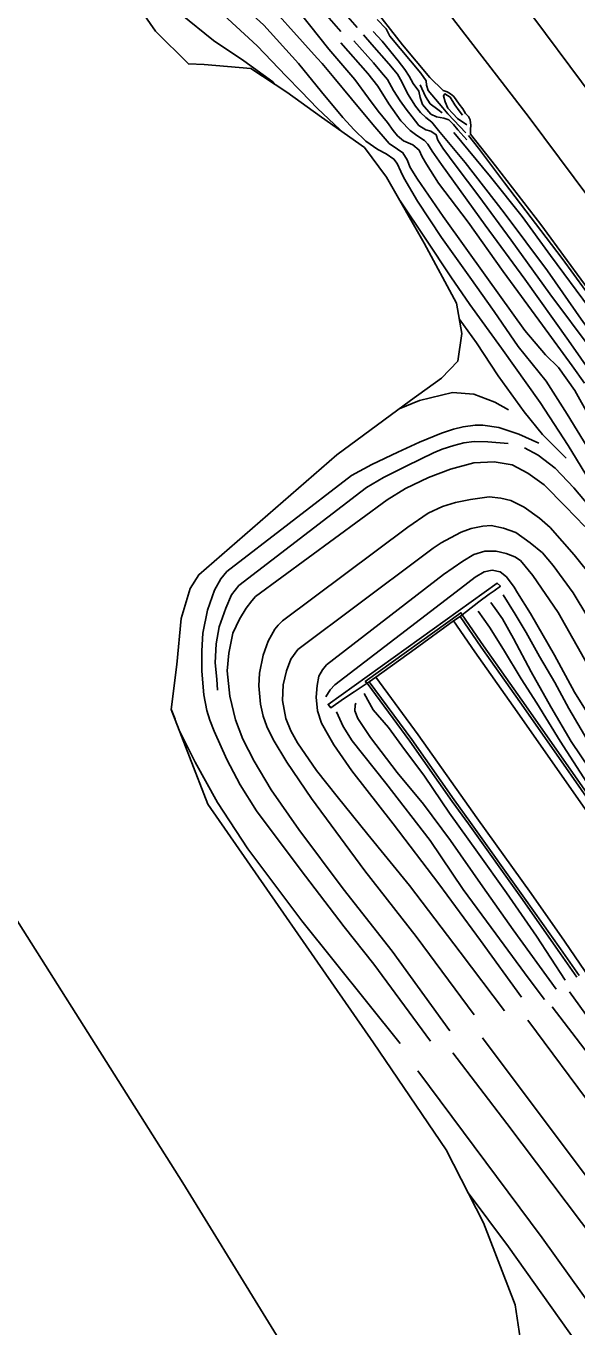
# Model space of a CAD drawing. Extents: x 2316231 to 2323598, y 363169 to 371906.
# Drawn here: x 2320110.5 to 2320214.4, y 365071.7 to 365317.1 of the extents above; entities that cross this region are included whole.
import ezdxf

# ---------------------------------------------------------------- set-up
doc = ezdxf.new("R2010")
doc.units = 0
for name, color, linetype in [('RD_DTM_BkLn1', 7, 'Continuous'), ('RD_DTM_BkLn2', 7, 'Continuous'), ('RD_DTM_Holes', 7, 'Continuous'), ('RD_EX_BldgApp', 7, 'Continuous'), ('RD_EX_Road', 7, 'Continuous')]:
    doc.layers.add(name, color=color, linetype=linetype)

msp = doc.modelspace()

# ---------------------------------------------------------------- linework, layer by layer
at = {"layer": 'RD_DTM_BkLn1'}
for p, q in [((2320157.038, 365306.596), (2320157.42, 365306.132)), ((2320138.579, 365186.358), (2320137.873, 365188.246))]:
    msp.add_line(p, q, dxfattribs=at)
for points in [[(2320077.138, 365423.697), (2320078.977, 365420.882), (2320082.682, 365416.725), (2320090.238, 365409.117), (2320100.122, 365399.163), (2320108.633, 365390.099), (2320118.143, 365379.582), (2320123.068, 365374.944), (2320128.936, 365369.064), (2320135.938, 365360.961), (2320143.689, 365351.978), (2320151.912, 365342.403), (2320157.431, 365335.218), (2320160.926, 365330.807), (2320162.597, 365328.953), (2320163.932, 365326.92), (2320168.543, 365321.931), (2320172.923, 365316.861)], [(2320080.706, 365410.624), (2320084.941, 365406.479), (2320090.604, 365399.578), (2320096.554, 365392.104), (2320105.039, 365382.966), (2320113.658, 365373.897), (2320119.681, 365367.329), (2320127.466, 365359.672), (2320142.819, 365341.837), (2320151.592, 365331.695), (2320160.306, 365321.96), (2320167.569, 365312.756)], [(2320165.372, 365311.05), (2320153.766, 365324.079), (2320144.271, 365334.396), (2320134.266, 365345.758), (2320123.645, 365357.545), (2320113.343, 365367.983), (2320107.355, 365374.083), (2320100.116, 365381.764), (2320093.92, 365388.718), (2320090.327, 365392.883), (2320087.505, 365396.462), (2320084.575, 365399.507)], [(2320091.844, 365383.486), (2320100.329, 365374.348), (2320107.947, 365366.346), (2320116.758, 365357.579), (2320122.245, 365352.1), (2320127.182, 365346.84), (2320136.987, 365336.103), (2320145.525, 365326.566), (2320150.982, 365321.256), (2320155.317, 365317.29), (2320161.879, 365310.099)], [(2320159.573, 365307.713), (2320154.065, 365313.427), (2320143.757, 365322.941), (2320133.401, 365333.021), (2320124.757, 365342.134), (2320115.018, 365352.234), (2320106.423, 365360.641), (2320101.177, 365365.874)], [(2320115.451, 365344.396), (2320118.635, 365341.239), (2320129.966, 365329.202), (2320139.631, 365319.419), (2320145.813, 365314.415), (2320151.536, 365310.605), (2320157.038, 365306.596)], [(2320190.568, 365338.77), (2320206.232, 365318.676), (2320224.235, 365294.527), (2320234.301, 365280.928), (2320246.555, 365263.906), (2320259.361, 365245.42), (2320280.623, 365213.661), (2320299.326, 365184.364)], [(2320169.849, 365316.114), (2320161.466, 365325.744), (2320155.523, 365333.013)], [(2320176.7, 365318.379), (2320178.401, 365316.62)], [(2320193.414, 365296.977), (2320191.148, 365299.412), (2320190.032, 365300.553), (2320189.089, 365301.715), (2320186.35, 365304.951), (2320186.032, 365305.96), (2320185.924, 365306.79), (2320184.938, 365308.24), (2320179.103, 365315.257), (2320178.401, 365316.62)], [(2320270.884, 365170.493), (2320261.404, 365185.282), (2320252.253, 365199.574), (2320243.446, 365212.536), (2320235.926, 365223.854), (2320228.195, 365235.686), (2320219.805, 365247.826), (2320212.819, 365257.81), (2320204.569, 365269.359), (2320197.065, 365279.57), (2320188.822, 365291.03), (2320187.11, 365293.55), (2320186.252, 365294.843), (2320185.658, 365295.572), (2320184.199, 365296.487), (2320182.902, 365297.404), (2320181.192, 365299.274), (2320178.917, 365302.471), (2320176.806, 365305.823), (2320174.926, 365308.197), (2320169.839, 365314.006)], [(2320172.285, 365314.349), (2320176.039, 365310.203), (2320177.552, 365308.391), (2320178.628, 365307.064), (2320179.809, 365305.009), (2320181.023, 365303.055), (2320182.208, 365301.444), (2320183.306, 365300.001), (2320184.549, 365298.39), (2320185.883, 365297.529), (2320186.846, 365297.297), (2320187.807, 365296.634), (2320188.183, 365295.625), (2320189.064, 365294.078), (2320191.639, 365290.687), (2320195.876, 365285.037), (2320202.002, 365276.763), (2320209.272, 365266.633), (2320217.268, 365255.945)], [(2320274.153, 365173.316), (2320267.906, 365182.796), (2320259.893, 365195.496), (2320252.629, 365207.384), (2320246.137, 365217.16), (2320237.891, 365229.548), (2320229.805, 365241.763), (2320221.905, 365252.821), (2320215.656, 365261.184), (2320208.858, 365270.966), (2320200.648, 365281.899), (2320193.326, 365291.371), (2320188.28, 365297.425), (2320187.004, 365298.994), (2320185.89, 365299.915), (2320184.911, 365300.823), (2320183.953, 365302.011), (2320182.426, 365304.396), (2320181.352, 365306.584), (2320180.545, 365308.047), (2320178.914, 365309.998), (2320175.678, 365313.661), (2320174.131, 365315.511)], [(2320193.636, 365295.679), (2320191.944, 365297.536), (2320191.09, 365298.588), (2320190.251, 365299.416), (2320189.274, 365299.733), (2320187.921, 365300.036), (2320186.862, 365300.49), (2320185.246, 365302.358), (2320184.796, 365303.649), (2320184.553, 365304.864), (2320183.484, 365306.3), (2320182.748, 365307.7), (2320181.916, 365308.95), (2320180.682, 365310.603), (2320177.668, 365314.304), (2320175.976, 365316.103)], [(2320167.569, 365312.756), (2320172.49, 365307.07), (2320175.053, 365303.543), (2320176.896, 365301.055), (2320178.629, 365298.931), (2320179.724, 365297.453), (2320180.548, 365296.453), (2320181.693, 365295.48), (2320183.41, 365294.718), (2320184.623, 365293.728), (2320185.224, 365292.457), (2320186.003, 365291.082), (2320188.309, 365287.497), (2320193.847, 365280.119), (2320200.498, 365270.819), (2320207.911, 365260.704), (2320213.507, 365253.012), (2320215.814, 365249.741)], [(2320161.879, 365310.099), (2320166.2, 365304.72), (2320170.2, 365299.882), (2320172.362, 365297.583), (2320174.56, 365295.42), (2320176.844, 365293.856), (2320178.409, 365293.038), (2320179.855, 365292.046), (2320180.464, 365291.175), (2320181.163, 365289.718), (2320181.75, 365288.508), (2320184.294, 365284.111), (2320188.816, 365277.212), (2320194.196, 365269.729), (2320198.766, 365263.3), (2320203.304, 365256.689), (2320208.562, 365250.156), (2320212.56, 365243.889), (2320217.52, 365235.82), (2320223.172, 365227.01), (2320230.637, 365215.845), (2320235.99, 365207.66), (2320242.903, 365197.25), (2320246.619, 365191.617)], [(2320248.33, 365193.989), (2320239.394, 365207.955), (2320230.305, 365221.552), (2320219.822, 365237.879), (2320213.991, 365248.384), (2320210.929, 365252.695), (2320208.475, 365255.077), (2320204.543, 365259.7), (2320197.406, 365269.664), (2320189.158, 365281.191), (2320184.345, 365288.266), (2320182.917, 365290.465), (2320182.396, 365291.876), (2320181.565, 365293.221), (2320180.53, 365293.91), (2320178.992, 365294.998), (2320175.881, 365298.549), (2320171.839, 365303.397), (2320168.565, 365307.42), (2320166.312, 365310.049), (2320165.372, 365311.05)], [(2320169.986, 365297.306), (2320169.675, 365297.608), (2320165.438, 365301.608), (2320162.374, 365304.804), (2320159.573, 365307.713)], [(2320184.794, 365306.029), (2320185.806, 365303.827), (2320186.73, 365302.481), (2320188.181, 365301.364), (2320188.949, 365300.772)], [(2320193.605, 365298.519), (2320191.884, 365299.72), (2320190.964, 365300.628), (2320190.034, 365301.669), (2320189.53, 365302.835), (2320189.19, 365303.959), (2320189.49, 365304.357), (2320190.503, 365303.724), (2320191.353, 365302.287), (2320192.155, 365301.147), (2320192.823, 365300.333)], [(2320191.144, 365297.063), (2320198.077, 365288.662), (2320204.059, 365281.221), (2320209.393, 365273.873), (2320216.745, 365263.92), (2320225.125, 365252.542), (2320233.702, 365239.909), (2320243.108, 365225.953), (2320254.013, 365209.875), (2320262.533, 365196.395), (2320266.398, 365190.177), (2320268.369, 365186.962), (2320269.845, 365184.664), (2320271.31, 365182.463), (2320272.567, 365180.279), (2320273.84, 365178.185), (2320275.226, 365175.961), (2320275.921, 365174.943)], [(2320258.658, 365167.671), (2320251.304, 365178.552), (2320245.737, 365185.821), (2320242.245, 365191.725), (2320235.938, 365201.855), (2320228.115, 365213.784), (2320224.743, 365219.051), (2320219.203, 365227.358), (2320212.733, 365237.961), (2320207.467, 365246.116), (2320200.166, 365256.355), (2320194.191, 365264.59), (2320190.59, 365269.815), (2320185.866, 365276.896), (2320181.049, 365284.157)], [(2320192.174, 365261.919), (2320195.439, 365257.335), (2320199.534, 365251.159), (2320204.427, 365244.341), (2320207.923, 365240.042), (2320212.332, 365235.632)], [(2320180.836, 365244.888), (2320184.684, 365246.488), (2320190.891, 365247.975), (2320194.94, 365247.652), (2320198.894, 365246.192), (2320201.507, 365244.74)], [(2320207.232, 365238.46), (2320203.405, 365240.157), (2320199.648, 365241.362), (2320196.635, 365241.8), (2320195.216, 365241.843), (2320192.924, 365241.533), (2320191.112, 365241.1), (2320188.855, 365240.3), (2320184.674, 365238.628), (2320180.593, 365236.748), (2320175.713, 365234.43), (2320171.865, 365232.352), (2320148.373, 365214.202), (2320147.231, 365212.853), (2320146.049, 365210.667), (2320144.676, 365206.938), (2320143.832, 365202.57), (2320143.652, 365199.222), (2320143.621, 365195.404), (2320144.024, 365190.972), (2320144.594, 365187.986), (2320145.136, 365186.146), (2320145.978, 365184.076), (2320148.355, 365178.72), (2320150.888, 365173.968), (2320153.974, 365169.066), (2320162.214, 365158.023), (2320170.456, 365147.155), (2320176.097, 365140.093), (2320186.791, 365125.61)], [(2320201.412, 365238.34), (2320197.595, 365238.684), (2320195.001, 365238.73), (2320193.049, 365238.493), (2320191.143, 365238.004), (2320188.939, 365237.27), (2320187.358, 365236.625), (2320182.286, 365234.16), (2320177.925, 365231.928), (2320174.691, 365230.05), (2320173.624, 365229.221), (2320150.615, 365211.59), (2320149.215, 365209.832), (2320148.168, 365207.32), (2320146.925, 365203.784), (2320146.329, 365200.55), (2320146.133, 365196.972), (2320146.454, 365193.896), (2320146.609, 365191.827)], [(2320256.193, 365165.259), (2320248.864, 365176.784), (2320241.742, 365187.861), (2320234.149, 365199.833), (2320227.878, 365209.961), (2320221.366, 365220.539), (2320217.817, 365225.202), (2320213.832, 365230.013), (2320210.286, 365233.69), (2320207.102, 365236.186), (2320204.481, 365237.552)], [(2320190.397, 365127.546), (2320179.559, 365142.548), (2320170.324, 365154.35), (2320161.904, 365165.519), (2320156.681, 365173.014), (2320153.509, 365178.434), (2320151.364, 365182.591), (2320149.982, 365186.224), (2320148.943, 365190.71), (2320148.431, 365195.484), (2320148.711, 365198.822), (2320149.494, 365202.585), (2320150.75, 365205.233), (2320151.988, 365207.325), (2320153.036, 365208.677), (2320153.763, 365209.49), (2320178.619, 365227.749), (2320182.03, 365229.86), (2320186.411, 365231.94), (2320190.559, 365233.511), (2320194.974, 365234.729), (2320198.757, 365234.933), (2320202.168, 365234.313), (2320205.105, 365232.786), (2320208.229, 365230.568), (2320212.246, 365226.507), (2320215.865, 365222.688)], [(2320195.011, 365130.531), (2320184.065, 365145.341), (2320174.374, 365157.757), (2320164.294, 365171.36), (2320159.697, 365178.226), (2320157.074, 365182.542), (2320155.915, 365184.935), (2320155.188, 365186.91), (2320154.684, 365189.156), (2320154.417, 365192.612), (2320154.516, 365195.018), (2320155.179, 365198.454), (2320156.132, 365201.086), (2320157.393, 365203.353), (2320158.03, 365204.102), (2320158.852, 365204.914), (2320182.504, 365222.577), (2320186.329, 365225.223), (2320189.021, 365226.467), (2320191.455, 365227.244), (2320194.32, 365227.801), (2320197.841, 365228.292), (2320200.014, 365228.055), (2320201.951, 365227.609), (2320204.432, 365226.381), (2320207.351, 365224.274), (2320209.335, 365222.531), (2320213.841, 365217.331), (2320217.439, 365212.918)], [(2320219.422, 365200.706), (2320213.681, 365210.195), (2320209.909, 365215.354), (2320207.878, 365217.707), (2320205.594, 365219.644), (2320202.841, 365221.548), (2320200.552, 365222.413), (2320198.209, 365222.897), (2320196.64, 365222.76), (2320194.446, 365222.344), (2320192.541, 365221.636), (2320190.54, 365220.58), (2320188.804, 365219.646), (2320187.285, 365218.619), (2320185.236, 365217.094), (2320161.768, 365199.493), (2320160.419, 365197.649), (2320159.618, 365195.468), (2320158.977, 365192.8), (2320158.846, 365189.899), (2320159.493, 365186.506), (2320160.403, 365184.163), (2320161.673, 365181.858), (2320165.275, 365176.692), (2320169.18, 365171.741), (2320174.936, 365164.584), (2320182.794, 365154.953), (2320192.373, 365142.413), (2320200.701, 365131.283)], [(2320203.915, 365133.881), (2320196.192, 365144.58), (2320188.324, 365155.308), (2320179.695, 365166.575), (2320171.958, 365176.591), (2320168.533, 365181.478), (2320167.515, 365183.257), (2320166.198, 365185.581), (2320165.445, 365187.935), (2320165.192, 365190.504), (2320165.37, 365192.678), (2320165.727, 365194.469), (2320166.381, 365195.681), (2320167.162, 365196.619), (2320189.219, 365213.641), (2320192.843, 365216.156), (2320194.96, 365217.409), (2320197.028, 365218.039), (2320199.147, 365218.05), (2320201.036, 365217.587), (2320202.682, 365217.004), (2320203.715, 365216.279), (2320206.095, 365213.434), (2320210.868, 365206.486), (2320217.172, 365195.239)], [(2320233.415, 365160.279), (2320225.817, 365172.317), (2320219.956, 365181.852), (2320217.779, 365185.258), (2320213.956, 365191.466), (2320210.156, 365198.42), (2320205.632, 365206.282), (2320203.175, 365210.22), (2320202.538, 365211.237), (2320201.11, 365213.181), (2320199.914, 365214.123), (2320198.42, 365214.448), (2320196.905, 365214.121), (2320195.22, 365213.159), (2320192.432, 365210.998), (2320168.705, 365192.815), (2320167.853, 365191.858), (2320167.035, 365190.549)], [(2320200.46, 365209.822), (2320202.738, 365206.185), (2320204.821, 365202.723), (2320207.343, 365198.185), (2320210.25, 365193.271), (2320212.882, 365188.391), (2320216.896, 365181.505), (2320220.642, 365175.762), (2320225.423, 365167.739), (2320231.306, 365159.287)], [(2320174.814, 365193.118), (2320175.217, 365193.414), (2320176.426, 365194.302), (2320183.854, 365199.592), (2320191.101, 365204.887), (2320192.337, 365205.737), (2320192.749, 365206.02)], [(2320195.782, 365206.729), (2320197.871, 365203.689), (2320200.522, 365199.483), (2320203.9, 365193.929), (2320206.828, 365189.353), (2320211.205, 365182.229), (2320216.231, 365174.42), (2320222.377, 365165.426)], [(2320230.127, 365156.939), (2320225.14, 365164.074), (2320218.624, 365174.185), (2320213.299, 365182.108), (2320209.476, 365188.688), (2320205.742, 365195.275), (2320202.403, 365201.548), (2320200.328, 365205.271), (2320199.292, 365206.807), (2320198.166, 365208.395)], [(2320210.454, 365135.379), (2320202.388, 365146.618), (2320196.662, 365154.687), (2320190.534, 365163.436), (2320185.421, 365170.31), (2320180.457, 365176.286), (2320175.457, 365182.913), (2320173.047, 365186.495), (2320172.473, 365187.898), (2320172.567, 365188.976), (2320172.713, 365189.377)], [(2320174.272, 365191.181), (2320175.937, 365188.111), (2320178.826, 365184.778), (2320181.338, 365181.338), (2320185.632, 365175.571), (2320190.347, 365168.623), (2320195.655, 365161.26), (2320201.083, 365153.596), (2320206.745, 365145.42), (2320212.161, 365137.109)], [(2320169.019, 365187.726), (2320170.288, 365184.991), (2320171.98, 365182.25), (2320178.344, 365174.28), (2320186.713, 365163.453), (2320192.953, 365154.201), (2320198.202, 365147.035), (2320205.355, 365137.301), (2320208.257, 365133.475)], [(2320181.065, 365125.116), (2320162.513, 365148.266), (2320152.32, 365161.883), (2320146.598, 365170.594), (2320142.345, 365178.255), (2320139.481, 365184.022)], [(2320212.976, 365134.878), (2320232.48, 365107.842), (2320253.399, 365078.378)], [(2320209.716, 365132.036), (2320239.306, 365093.353), (2320267.505, 365053.564), (2320296.475, 365014.042), (2320318.507, 364984.073), (2320339.899, 364953.433), (2320363.704, 364920.889), (2320385.584, 364889.927), (2320404.134, 364862.672), (2320417.372, 364840.273), (2320422.829, 364832.119)], [(2320417.763, 364830.138), (2320401.705, 364854.776), (2320387.874, 364876.614), (2320371.266, 364899.857), (2320354.53, 364923.761), (2320336.333, 364948.968), (2320313.866, 364979.711), (2320288.377, 365013.752), (2320267.706, 365042.143), (2320242.287, 365077.987), (2320217.626, 365112.699), (2320205.142, 365129.536)], [(2320196.557, 365126.223), (2320221.765, 365092.575), (2320251.092, 365053.077), (2320280.959, 365012.028), (2320307.531, 364978.281), (2320323.739, 364957.433), (2320339.042, 364936.302), (2320358.7, 364908.703), (2320376.922, 364883.327), (2320394.627, 364856.826), (2320413.528, 364829.045)], [(2320410.15, 364825.762), (2320389.248, 364855.815), (2320369.212, 364884.233), (2320349.298, 364911.757), (2320327.961, 364940.537), (2320301.259, 364975.073), (2320275.559, 365008.208), (2320252.269, 365040.745), (2320229.351, 365072.665), (2320201.167, 365110.039), (2320190.96, 365123.412)], [(2320184.378, 365119.988), (2320207.816, 365088.466), (2320227.887, 365060.464), (2320249.375, 365031.137), (2320271.587, 365000.576), (2320291.814, 364974.521)], [(2320374.676, 364841.518), (2320367.662, 364851.173), (2320347.472, 364878.658), (2320326.286, 364908.255), (2320304.439, 364937.334), (2320283.754, 364967.023), (2320258.569, 365001.398), (2320243.223, 365023.721), (2320228.556, 365047.277), (2320217.495, 365064.219), (2320201.461, 365086.787), (2320193.898, 365096.951)]]:
    msp.add_lwpolyline(points, dxfattribs=at)
at = {"layer": 'RD_DTM_BkLn2'}
for points in [[(2320175.361, 365321.386), (2320181.473, 365313.568), (2320186.619, 365307.422), (2320189.166, 365305.002), (2320189.929, 365304.733), (2320190.543, 365304.364), (2320191.164, 365303.825), (2320192.204, 365302.419), (2320192.887, 365301.521), (2320193.391, 365300.669), (2320193.925, 365300.079), (2320194.281, 365299.418), (2320194.371, 365298.344), (2320194.336, 365297.696), (2320194.285, 365296.76), (2320199.035, 365290.774), (2320207.566, 365279.671), (2320212.542, 365272.89), (2320217.733, 365265.864)], [(2320228.316, 365152.478), (2320218.208, 365166.159), (2320209.738, 365178.275), (2320202.362, 365188.781), (2320195.104, 365199.066), (2320191.101, 365204.887)], [(2320176.426, 365194.302), (2320184.465, 365183.366), (2320192.468, 365171.979), (2320195.531, 365167.743), (2320205.736, 365153.46), (2320212.045, 365144.454), (2320216.892, 365137.352)]]:
    msp.add_lwpolyline(points, dxfattribs=at)
at = {"layer": 'RD_DTM_Holes'}
for points in [[(2320203.659, 365069.535), (2320202.756, 365075.812), (2320196.784, 365091.335), (2320189.721, 365105.081), (2320175.991, 365125.245), (2320144.775, 365170.317), (2320137.867, 365188.201), (2320138.928, 365196.66), (2320139.727, 365205.347), (2320141.415, 365211.016), (2320143.039, 365213.615), (2320169.076, 365236.221), (2320182.977, 365246.466), (2320188.817, 365250.676), (2320191.95, 365253.923), (2320192.653, 365259.138), (2320191.665, 365264.874), (2320185.603, 365276.183), (2320178.481, 365288.654), (2320174.288, 365294.249), (2320166.231, 365299.974), (2320159.654, 365304.67), (2320152.866, 365309.113), (2320144.084, 365309.855), (2320141.103, 365309.985), (2320134.924, 365316.166), (2320120.39, 365337.126)], [(2320096.935, 365167.067), (2320140.065, 365098.862), (2320185.531, 365024.866)]]:
    msp.add_lwpolyline(points, dxfattribs=at)
at = {"layer": 'RD_EX_BldgApp'}
for points in [[(2320170.337, 365190.177), (2320167.942, 365188.506), (2320167.435, 365189.147), (2320199.343, 365212.043), (2320199.945, 365211.458), (2320198.788, 365210.577)], [(2320198.788, 365210.577), (2320197.834, 365209.919), (2320195.872, 365208.502), (2320193.59, 365206.664), (2320192.749, 365206.02), (2320192.508, 365206.431), (2320174.474, 365193.451), (2320174.814, 365193.118)], [(2320174.814, 365193.118), (2320172.355, 365191.535), (2320170.337, 365190.177)]]:
    msp.add_lwpolyline(points, dxfattribs=at)
at = {"layer": 'RD_EX_Road'}
for points in [[(2320289.123, 365178.338), (2320271.293, 365206.236), (2320256.977, 365227.884), (2320241.786, 365249.872), (2320230.624, 365265.519), (2320219.601, 365280.853), (2320205.391, 365299.867), (2320188.149, 365322.258)], [(2320276.278, 365177.718), (2320267.69, 365191.313), (2320262.215, 365200.018), (2320256.029, 365209.453), (2320249.711, 365218.798), (2320243.423, 365228.347), (2320235.747, 365239.34), (2320228.232, 365250.255), (2320220.405, 365261.229), (2320211.629, 365273.256), (2320200.735, 365287.527), (2320195.792, 365294.096), (2320193.949, 365296.503)], [(2320230, 365153.279), (2320219.837, 365167.319), (2320211.377, 365179.423), (2320203.998, 365189.932), (2320196.745, 365200.209), (2320192.749, 365206.02)], [(2320229.595, 365152.986), (2320219.43, 365167.029), (2320210.967, 365179.136), (2320203.589, 365189.644), (2320196.335, 365199.923), (2320192.337, 365205.737)], [(2320174.814, 365193.118), (2320182.841, 365182.198), (2320190.84, 365170.818), (2320193.907, 365166.576), (2320204.104, 365152.303), (2320210.866, 365142.699), (2320214.398, 365137.673)], [(2320175.217, 365193.414), (2320183.247, 365182.49), (2320191.247, 365171.108), (2320194.313, 365166.868), (2320204.512, 365152.592), (2320211.275, 365142.987), (2320214.807, 365137.96)]]:
    msp.add_lwpolyline(points, dxfattribs=at)

doc.saveas('drawing.dxf')
